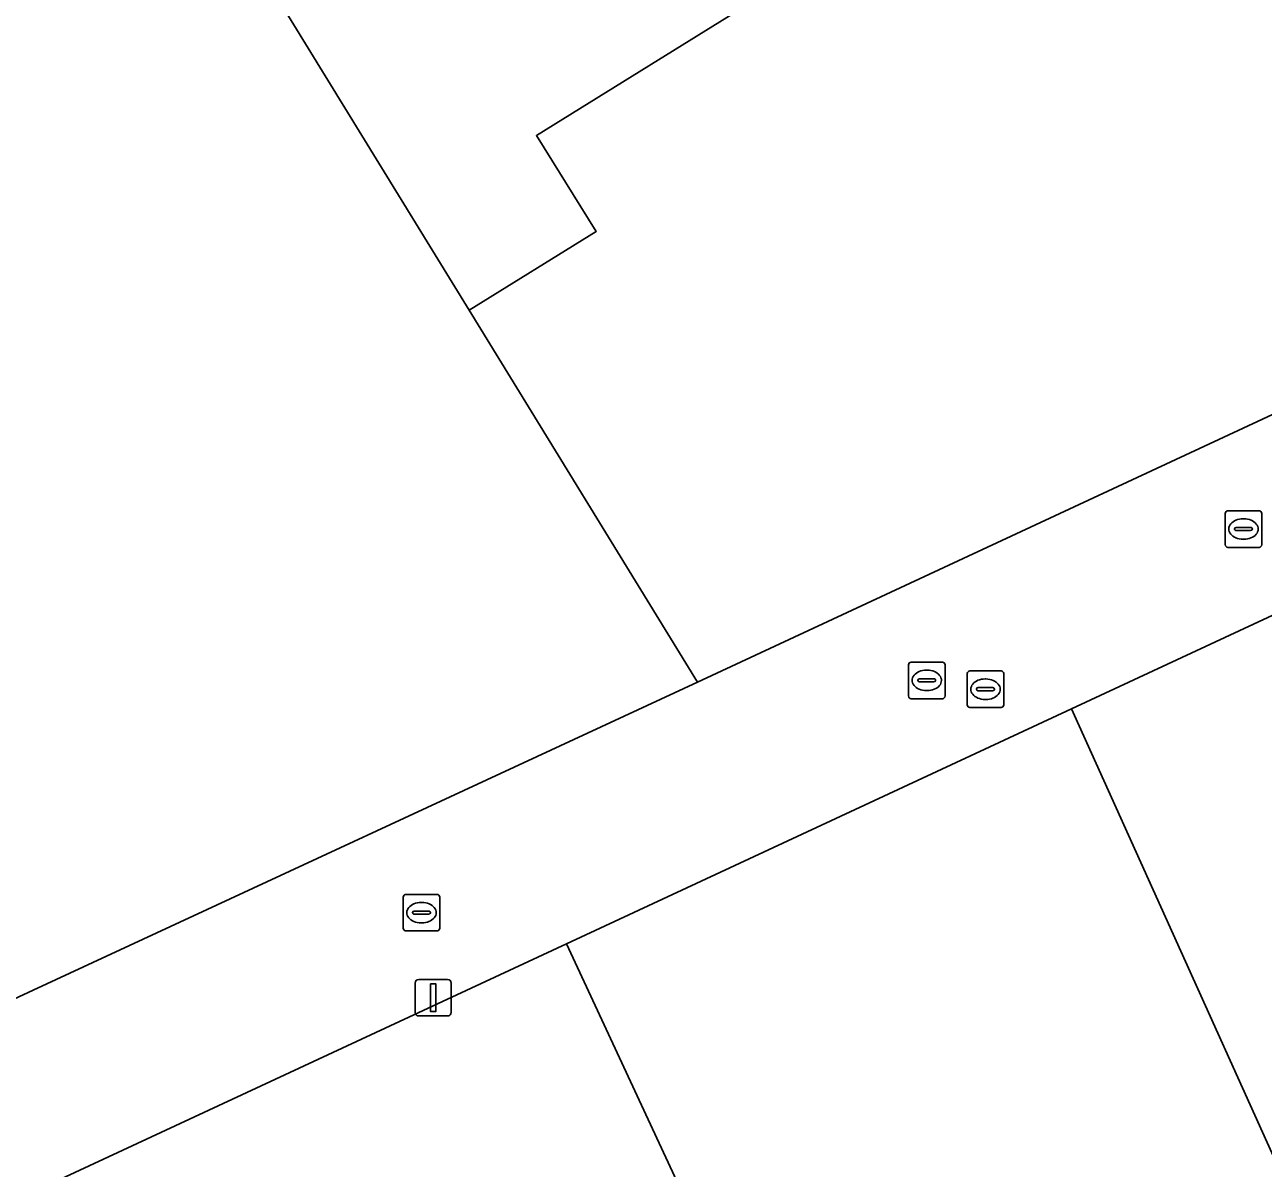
# Model space of a CAD drawing. Extents: x 160030 to 160839, y 385325 to 386450.
# Drawn here: x 160511.59 to 160545.46, y 386267.1 to 386298.37 of the extents above; entities that cross this region are included whole.
import ezdxf

# ---------------------------------------------------------------- set-up
doc = ezdxf.new("R2010")
doc.units = 0
for name, color, linetype in [('IMGEO_Erf', 7, 'Continuous'), ('IMGEO_Kolk', 7, 'Continuous'), ('IMGEO_Lichtmast', 7, 'Continuous'), ('IMGEO_Muur', 7, 'Continuous'), ('IMGEO_Pand', 7, 'Continuous'), ('IMGEO_Rijbaan_lokaal_open', 7, 'Continuous'), ('IMGEO_Rioolput', 7, 'Continuous')]:
    doc.layers.add(name, color=color, linetype=linetype)

msp = doc.modelspace()

# ---------------------------------------------------------------- linework, layer by layer
at = {"layer": 'IMGEO_Erf'}
msp.add_lwpolyline([(160544.343, 386309.478), (160545.463, 386307.672), (160528.927, 386297.417), (160525.586, 386295.345), (160527.215, 386292.719), (160523.747, 386290.568), (160529.99, 386280.395), (160556.804, 386292.876), (160554.286, 386298.295), (160552.64, 386301.839), (160548.264, 386311.258)], close=True, dxfattribs=at)
at = {"layer": 'IMGEO_Kolk'}
for p, q in [((160544.423, 386284.157), (160544.423, 386285.009)), ((160544.498, 386285.083), (160545.35, 386285.083)), ((160545.424, 386285.009), (160545.424, 386284.157)), ((160544.682, 386284.577), (160544.682, 386284.589)), ((160544.725, 386284.626), (160545.123, 386284.626)), ((160544.911, 386284.863), (160544.936, 386284.863)), ((160545.166, 386284.589), (160545.166, 386284.577)), ((160545.12, 386284.54), (160544.722, 386284.54)), ((160544.934, 386284.303), (160544.909, 386284.303)), ((160545.35, 386284.083), (160544.498, 386284.083)), ((160535.761, 386280.018), (160535.761, 386280.87)), ((160535.836, 386280.944), (160536.688, 386280.944)), ((160536.762, 386280.87), (160536.762, 386280.018)), ((160536.249, 386280.724), (160536.274, 386280.724)), ((160536.02, 386280.438), (160536.02, 386280.45)), ((160536.458, 386280.401), (160536.06, 386280.401)), ((160536.063, 386280.487), (160536.461, 386280.487)), ((160536.272, 386280.164), (160536.247, 386280.164)), ((160536.504, 386280.45), (160536.504, 386280.438)), ((160536.688, 386279.944), (160535.836, 386279.944)), ((160521.941, 386273.666), (160521.941, 386274.518)), ((160522.016, 386274.592), (160522.868, 386274.592)), ((160522.942, 386274.518), (160522.942, 386273.666)), ((160522.2, 386274.086), (160522.2, 386274.098)), ((160522.243, 386274.135), (160522.641, 386274.135)), ((160522.429, 386274.372), (160522.454, 386274.372)), ((160522.684, 386274.098), (160522.684, 386274.086)), ((160522.638, 386274.049), (160522.24, 386274.049)), ((160522.452, 386273.812), (160522.427, 386273.812)), ((160522.868, 386273.592), (160522.016, 386273.592))]:
    msp.add_line(p, q, dxfattribs=at)
for points in [[(160544.423, 386284.157), (160544.423, 386285.009)], [(160544.498, 386285.083), (160545.35, 386285.083)], [(160545.424, 386285.009), (160545.424, 386284.157)], [(160545.35, 386284.083), (160544.498, 386284.083)], [(160535.761, 386280.018), (160535.761, 386280.87)], [(160535.836, 386280.944), (160536.688, 386280.944)], [(160536.762, 386280.87), (160536.762, 386280.018)], [(160536.688, 386279.944), (160535.836, 386279.944)], [(160521.941, 386273.666), (160521.941, 386274.518)], [(160522.016, 386274.592), (160522.868, 386274.592)], [(160522.942, 386274.518), (160522.942, 386273.666)], [(160522.868, 386273.592), (160522.016, 386273.592)]]:
    msp.add_lwpolyline(points, dxfattribs=at)
for centre, radius, start, end in [((160544.5, 386285.007), 0.0765, 91.552, 178.448), ((160544.5, 386285.007), 0.0765, 91.552, 178.448), ((160545.348, 386285.007), 0.0765, 1.552, 88.448), ((160545.348, 386285.007), 0.0765, 1.552, 88.448), ((160544.722, 386284.586), 0.0403, 85.8775, 175.7526), ((160544.719, 386284.576), 0.0366, 178.938, 274.7102), ((160545.123, 386284.583), 0.043, 264.8664, 352.4533), ((160545.127, 386284.588), 0.0386, 1.7309, 96.639), ((160544.5, 386284.159), 0.0765, 181.552, 268.448), ((160544.5, 386284.159), 0.0765, 181.552, 268.448), ((160545.348, 386284.159), 0.0765, 271.552, 358.448), ((160545.348, 386284.159), 0.0765, 271.552, 358.448), ((160535.838, 386280.868), 0.0765, 91.552, 178.448), ((160535.838, 386280.868), 0.0765, 91.552, 178.448), ((160536.686, 386280.868), 0.0765, 1.552, 88.448), ((160536.686, 386280.868), 0.0765, 1.552, 88.448), ((160536.06, 386280.447), 0.0403, 85.8775, 175.7526), ((160536.057, 386280.437), 0.0366, 178.938, 274.7102), ((160536.461, 386280.444), 0.043, 264.8664, 352.4533), ((160536.465, 386280.449), 0.0386, 1.7309, 96.639), ((160535.838, 386280.02), 0.0765, 181.552, 268.448), ((160535.838, 386280.02), 0.0765, 181.552, 268.448), ((160536.686, 386280.02), 0.0765, 271.552, 358.448), ((160536.686, 386280.02), 0.0765, 271.552, 358.448), ((160522.018, 386274.516), 0.0765, 91.552, 178.448), ((160522.018, 386274.516), 0.0765, 91.552, 178.448), ((160522.866, 386274.516), 0.0765, 1.552, 88.448), ((160522.866, 386274.516), 0.0765, 1.552, 88.448), ((160522.24, 386274.095), 0.0403, 85.8775, 175.7526), ((160522.237, 386274.085), 0.0366, 178.938, 274.7102), ((160522.641, 386274.092), 0.043, 264.8664, 352.4533), ((160522.645, 386274.097), 0.0386, 1.7309, 96.639), ((160522.018, 386273.668), 0.0765, 181.552, 268.448), ((160522.018, 386273.668), 0.0765, 181.552, 268.448), ((160522.866, 386273.668), 0.0765, 271.552, 358.448), ((160522.866, 386273.668), 0.0765, 271.552, 358.448)]:
    msp.add_arc(centre, radius, start, end, dxfattribs=at)
for centre, major_axis, ratio, start_param, end_param in [((160544.91, 386284.583), (-0.387, 0.002), 0.722429, 4.712389, 7.853982), ((160544.935, 386284.583), (-0.39, 0.002), 0.717154, 1.570796, 4.712389), ((160536.248, 386280.444), (-0.387, 0.002), 0.722429, 4.712389, 7.853982), ((160536.273, 386280.444), (-0.39, 0.002), 0.717154, 1.570796, 4.712389), ((160522.428, 386274.092), (-0.387, 0.002), 0.722429, 4.712389, 7.853982), ((160522.453, 386274.092), (-0.39, 0.002), 0.717154, 1.570796, 4.712389)]:
    msp.add_ellipse(centre, major_axis=major_axis, ratio=ratio, start_param=start_param, end_param=end_param, dxfattribs=at)
at = {"layer": 'IMGEO_Lichtmast'}
for p, q in [((160522.266, 386271.367), (160522.266, 386272.167)), ((160522.266, 386272.167), (160522.266, 386271.367)), ((160522.366, 386272.267), (160523.156, 386272.267)), ((160523.156, 386272.267), (160522.366, 386272.267)), ((160523.256, 386272.167), (160523.256, 386271.367)), ((160523.256, 386271.367), (160523.256, 386272.167)), ((160523.156, 386271.267), (160522.366, 386271.267)), ((160522.366, 386271.267), (160523.156, 386271.267))]:
    msp.add_line(p, q, dxfattribs=at)
msp.add_lwpolyline([(160522.686, 386272.142), (160522.836, 386272.142), (160522.836, 386271.392), (160522.686, 386271.392), (160522.686, 386272.142)], dxfattribs=at)
for centre, start, end in [((160522.366, 386272.167), 90, 180), ((160522.366, 386272.167), 90, 180), ((160523.156, 386272.167), 0, 90), ((160523.156, 386272.167), 360, 90), ((160522.366, 386271.367), 180, 270), ((160522.366, 386271.367), 180, 270), ((160523.156, 386271.367), 270, 0), ((160523.156, 386271.367), 270, 0)]:
    msp.add_arc(centre, 0.1, start, end, dxfattribs=at)
at = {"layer": 'IMGEO_Muur'}
msp.add_lwpolyline([(160529.99, 386280.395), (160556.804, 386292.876)], dxfattribs=at)
at = {"layer": 'IMGEO_Pand'}
for points in [[(160539.175, 386317.811), (160519.934, 386305.877), (160515.945, 386303.28), (160523.747, 386290.568), (160527.215, 386292.719), (160525.586, 386295.345), (160528.927, 386297.417), (160545.463, 386307.672), (160544.343, 386309.478)], [(160497.157, 386291.748), (160500, 386287.116), (160506.31, 386276.834), (160509.851, 386271.064), (160511.822, 386271.977), (160529.99, 386280.395), (160523.747, 386290.568), (160515.945, 386303.28), (160515.792, 386303.186), (160512.468, 386301.146), (160511.249, 386300.398), (160500, 386293.493)], [(160564.552, 386268.919), (160567.278, 386270.187), (160566.044, 386272.84), (160559.108, 386287.753), (160558.841, 386288.328), (160540.218, 386279.666), (160551.34, 386255.017), (160565.886, 386261.783), (160562.92, 386268.16)], [(160540.218, 386279.666), (160526.405, 386273.241), (160537.215, 386250), (160537.808, 386248.725), (160540.553, 386250), (160540.89, 386250.157), (160543.862, 386251.539), (160551.34, 386255.017)], [(160512.703, 386266.867), (160520.548, 386250), (160524.106, 386242.351), (160537.808, 386248.725), (160537.215, 386250), (160526.405, 386273.241)]]:
    msp.add_lwpolyline(points, close=True, dxfattribs=at)
at = {"layer": 'IMGEO_Rijbaan_lokaal_open'}
msp.add_lwpolyline([(160526.405, 386273.241), (160540.218, 386279.666), (160558.841, 386288.328), (160565.917, 386291.617), (160568.687, 386292.351), (160568.038, 386295.127), (160567.427, 386297.831), (160556.804, 386292.876), (160529.99, 386280.395), (160511.822, 386271.977), (160509.851, 386271.064), (160500, 386266.499), (160499.019, 386266.046), (160486.842, 386260.322), (160464.649, 386250), (160461.639, 386248.6), (160463.741, 386244.093), (160476.44, 386250), (160490.848, 386256.702), (160500, 386260.959), (160512.703, 386266.867)], close=True, dxfattribs=at)
at = {"layer": 'IMGEO_Rioolput'}
for p, q in [((160537.367, 386279.777), (160537.367, 386280.629)), ((160537.442, 386280.703), (160538.294, 386280.703)), ((160538.368, 386280.629), (160538.368, 386279.777)), ((160537.626, 386280.197), (160537.626, 386280.209)), ((160538.064, 386280.16), (160537.666, 386280.16)), ((160537.669, 386280.246), (160538.067, 386280.246)), ((160537.855, 386280.483), (160537.88, 386280.483)), ((160538.11, 386280.209), (160538.11, 386280.197)), ((160537.878, 386279.923), (160537.853, 386279.923)), ((160538.294, 386279.703), (160537.442, 386279.703))]:
    msp.add_line(p, q, dxfattribs=at)
for points in [[(160537.367, 386279.777), (160537.367, 386280.629)], [(160537.442, 386280.703), (160538.294, 386280.703)], [(160538.368, 386280.629), (160538.368, 386279.777)], [(160538.294, 386279.703), (160537.442, 386279.703)]]:
    msp.add_lwpolyline(points, dxfattribs=at)
for centre, radius, start, end in [((160537.444, 386280.627), 0.0765, 91.552, 178.448), ((160537.444, 386280.627), 0.0765, 91.552, 178.448), ((160538.292, 386280.627), 0.0765, 1.552, 88.448), ((160538.292, 386280.627), 0.0765, 1.552, 88.448), ((160537.666, 386280.206), 0.0403, 85.8775, 175.7526), ((160537.663, 386280.196), 0.0366, 178.938, 274.7102), ((160538.067, 386280.203), 0.043, 264.8664, 352.4533), ((160538.071, 386280.208), 0.0386, 1.7309, 96.639), ((160537.444, 386279.779), 0.0765, 181.552, 268.448), ((160537.444, 386279.779), 0.0765, 181.552, 268.448), ((160538.292, 386279.779), 0.0765, 271.552, 358.448), ((160538.292, 386279.779), 0.0765, 271.552, 358.448)]:
    msp.add_arc(centre, radius, start, end, dxfattribs=at)
for centre, major_axis, ratio, start_param, end_param in [((160537.854, 386280.203), (-0.387, 0.002), 0.722429, 4.712389, 7.853982), ((160537.879, 386280.203), (-0.39, 0.002), 0.717154, 1.570796, 4.712389)]:
    msp.add_ellipse(centre, major_axis=major_axis, ratio=ratio, start_param=start_param, end_param=end_param, dxfattribs=at)

doc.saveas('drawing.dxf')
